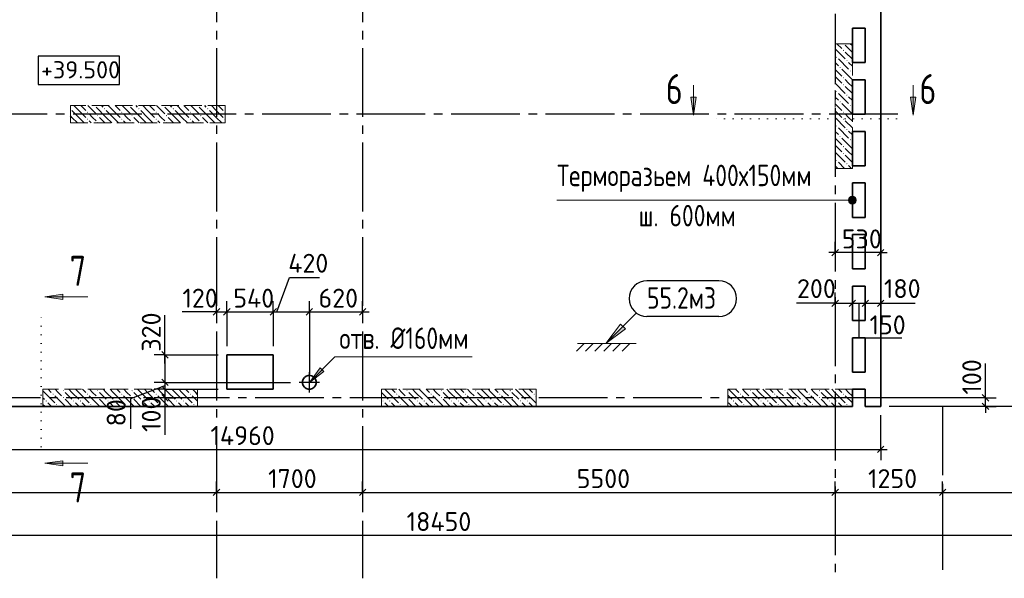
# Model space of a CAD drawing. Header units: millimetres. Extents: x 40580 to 1930067, y -240640 to 81020.
# Tile 291 of 656: x 904531 to 915991, y -224710 to -218210. Entities that reach past the tile are written whole.
import ezdxf

# ---------------------------------------------------------------- set-up
doc = ezdxf.new("R2010")
doc.units = ezdxf.units.MM
for name, pattern in [('______2', [270, 200, -70]), ('______5', [1100, 800, -100, 100, -100]), ('______9', [100, 0, -100]), ('CENTER', [2, 1.25, -0.25, 0.25, -0.25])]:
    doc.linetypes.add(name, pattern=pattern)
for name, color, linetype, lineweight in [('Standard', 7, 'Continuous', 25), ('Высотные отметки', 7, 'Continuous', 25), ('ЖБ Перекрытие верхний уровень', 7, 'Continuous', 35), ('ОСИ', 7, 'CENTER', 15), ('Примечания', 7, 'Continuous', 13), ('Узлы символ', 7, 'Continuous', 25)]:
    doc.layers.add(name, color=color, linetype=linetype, lineweight=lineweight)
doc.layers.add('ЖБ Пилон', color=7, linetype='______2', lineweight=13, true_color=0xa0a0a0)
doc.layers.add('Размерная выноска', color=7, linetype='Continuous')
doc.styles.add('GOST 2.304', font='isocpeur.ttf', dxfattribs={"width": 0.8})
doc.styles.add('ISOCPEUR', font='isocpeur.ttf')

msp = doc.modelspace()

# ---------------------------------------------------------------- hatches: boundary and pattern name
at = {"layer": 'ЖБ Пилон', "linetype": 'Continuous', "lineweight": -3, "transparency": 33554687}
for points in [[(914122.3, -218489.8), (914119, -218493.2), (914115.6, -218489.8)], [(914032.5, -218646.7), (914039, -218640.2), (914045.5, -218646.7), (914039, -218653.2)], [(914112.5, -218566.7), (914119, -218560.2), (914125.5, -218566.7), (914119, -218573.2)], [(914072.5, -218766.7), (914079, -218760.2), (914085.5, -218766.7), (914079, -218773.2)], [(914152.5, -218686.7), (914159, -218680.2), (914165.5, -218686.7), (914159, -218693.2)], [(914112.5, -218886.7), (914119, -218880.2), (914125.5, -218886.7), (914119, -218893.2)], [(914192.5, -218806.7), (914199, -218800.2), (914205.5, -218806.7), (914199, -218813.2)], [(914112.5, -218966.7), (914119, -218960.2), (914125.5, -218966.7), (914119, -218973.2)], [(914032.5, -219046.7), (914039, -219040.2), (914045.5, -219046.7), (914039, -219053.2)], [(914152.5, -219086.7), (914159, -219080.2), (914165.5, -219086.7), (914159, -219093.2)], [(905402.3, -219209.8), (905399, -219213.2), (905395.6, -219209.8)], [(905802.3, -219209.8), (905799, -219213.2), (905795.6, -219209.8)], [(906202.3, -219209.8), (906199, -219213.2), (906195.6, -219209.8)], [(906602.3, -219209.8), (906599, -219213.2), (906595.6, -219209.8)], [(914072.5, -219166.7), (914079, -219160.2), (914085.5, -219166.7), (914079, -219173.2)], [(914192.5, -219206.7), (914199, -219200.2), (914205.5, -219206.7), (914199, -219213.2)], [(905122, -219243.2), (905125.5, -219246.7), (905122, -219250.1)], [(905312.5, -219286.7), (905319, -219280.2), (905325.5, -219286.7), (905319, -219293.2)], [(905432.5, -219326.7), (905439, -219320.2), (905445.5, -219326.7), (905439, -219333.2)], [(905512.5, -219246.7), (905519, -219240.2), (905525.5, -219246.7), (905519, -219253.2)], [(905712.5, -219286.7), (905719, -219280.2), (905725.5, -219286.7), (905719, -219293.2)], [(905832.5, -219326.7), (905839, -219320.2), (905845.5, -219326.7), (905839, -219333.2)], [(905912.5, -219246.7), (905919, -219240.2), (905925.5, -219246.7), (905919, -219253.2)], [(906112.5, -219286.7), (906119, -219280.2), (906125.5, -219286.7), (906119, -219293.2)], [(906232.5, -219326.7), (906239, -219320.2), (906245.5, -219326.7), (906239, -219333.2)], [(906312.5, -219246.7), (906319, -219240.2), (906325.5, -219246.7), (906319, -219253.2)], [(906512.5, -219286.7), (906519, -219280.2), (906525.5, -219286.7), (906519, -219293.2)], [(906632.5, -219326.7), (906639, -219320.2), (906645.5, -219326.7), (906639, -219333.2)], [(906712.5, -219246.7), (906719, -219240.2), (906725.5, -219246.7), (906719, -219253.2)], [(906912.5, -219286.7), (906919, -219280.2), (906922, -219283.2), (906922, -219290.1), (906919, -219293.2)], [(914112.5, -219286.7), (914119, -219280.2), (914125.5, -219286.7), (914119, -219293.2)], [(905312.5, -219366.7), (905319, -219360.2), (905325.5, -219366.7), (905319, -219373.2)], [(905432.5, -219406.7), (905439, -219400.2), (905445.5, -219406.7), (905442.3, -219409.8), (905435.6, -219409.8)], [(905712.5, -219366.7), (905719, -219360.2), (905725.5, -219366.7), (905719, -219373.2)], [(905832.5, -219406.7), (905839, -219400.2), (905845.5, -219406.7), (905842.3, -219409.8), (905835.6, -219409.8)], [(906112.5, -219366.7), (906119, -219360.2), (906125.5, -219366.7), (906119, -219373.2)], [(906232.5, -219406.7), (906239, -219400.2), (906245.5, -219406.7), (906242.3, -219409.8), (906235.6, -219409.8)], [(906512.5, -219366.7), (906519, -219360.2), (906525.5, -219366.7), (906519, -219373.2)], [(906632.5, -219406.7), (906639, -219400.2), (906645.5, -219406.7), (906642.3, -219409.8), (906635.6, -219409.8)], [(906912.5, -219366.7), (906919, -219360.2), (906922, -219363.2), (906922, -219370.1), (906919, -219373.2)], [(914032.5, -219446.7), (914039, -219440.2), (914045.5, -219446.7), (914039, -219453.2)], [(914112.5, -219366.7), (914119, -219360.2), (914125.5, -219366.7), (914119, -219373.2)], [(914072.5, -219566.7), (914079, -219560.2), (914085.5, -219566.7), (914079, -219573.2)], [(914152.5, -219486.7), (914159, -219480.2), (914165.5, -219486.7), (914159, -219493.2)], [(914112.5, -219686.7), (914119, -219680.2), (914125.5, -219686.7), (914119, -219693.2)], [(914192.5, -219606.7), (914199, -219600.2), (914205.5, -219606.7), (914199, -219613.2)], [(914112.5, -219766.7), (914119, -219760.2), (914125.5, -219766.7), (914119, -219773.2)], [(914032.5, -219846.7), (914039, -219840.2), (914045.5, -219846.7), (914039, -219853.2)], [(914152.5, -219886.7), (914159, -219880.2), (914165.5, -219886.7), (914159, -219893.2)], [(905032.5, -222526.7), (905039, -222520.2), (905045.5, -222526.7), (905039, -222533.2)], [(905432.5, -222526.7), (905439, -222520.2), (905445.5, -222526.7), (905439, -222533.2)], [(905832.5, -222526.7), (905839, -222520.2), (905845.5, -222526.7), (905839, -222533.2)], [(906232.5, -222526.7), (906239, -222520.2), (906245.5, -222526.7), (906239, -222533.2)], [(909032.5, -222526.7), (909039, -222520.2), (909045.5, -222526.7), (909039, -222533.2)], [(909432.5, -222526.7), (909439, -222520.2), (909445.5, -222526.7), (909439, -222533.2)], [(909832.5, -222526.7), (909839, -222520.2), (909845.5, -222526.7), (909839, -222533.2)], [(910232.5, -222526.7), (910239, -222520.2), (910245.5, -222526.7), (910239, -222533.2)], [(913032.5, -222526.7), (913039, -222520.2), (913045.5, -222526.7), (913039, -222533.2)], [(913432.5, -222526.7), (913439, -222520.2), (913445.5, -222526.7), (913439, -222533.2)], [(913832.5, -222526.7), (913839, -222520.2), (913845.5, -222526.7), (913839, -222533.2)], [(904832.5, -222646.7), (904839, -222640.2), (904845.5, -222646.7), (904839, -222653.2)], [(904912.5, -222566.7), (904919, -222560.2), (904925.5, -222566.7), (904919, -222573.2)], [(905032.5, -222606.7), (905039, -222600.2), (905045.5, -222606.7), (905039, -222613.2)], [(905152.5, -222646.7), (905159, -222640.2), (905165.5, -222646.7), (905159, -222653.2)], [(905232.5, -222646.7), (905239, -222640.2), (905245.5, -222646.7), (905239, -222653.2)], [(905312.5, -222566.7), (905319, -222560.2), (905325.5, -222566.7), (905319, -222573.2)], [(905432.5, -222606.7), (905439, -222600.2), (905445.5, -222606.7), (905439, -222613.2)], [(905552.5, -222646.7), (905559, -222640.2), (905565.5, -222646.7), (905559, -222653.2)], [(905632.5, -222646.7), (905639, -222640.2), (905645.5, -222646.7), (905639, -222653.2)], [(905712.5, -222566.7), (905719, -222560.2), (905725.5, -222566.7), (905719, -222573.2)], [(905832.5, -222606.7), (905839, -222600.2), (905845.5, -222606.7), (905839, -222613.2)], [(905952.5, -222646.7), (905959, -222640.2), (905965.5, -222646.7), (905959, -222653.2)], [(906032.5, -222646.7), (906039, -222640.2), (906045.5, -222646.7), (906039, -222653.2)], [(906112.5, -222566.7), (906119, -222560.2), (906125.5, -222566.7), (906119, -222573.2)], [(906232.5, -222606.7), (906239, -222600.2), (906245.5, -222606.7), (906239, -222613.2)], [(906352.5, -222646.7), (906359, -222640.2), (906365.5, -222646.7), (906359, -222653.2)], [(906432.5, -222646.7), (906439, -222640.2), (906445.5, -222646.7), (906439, -222653.2)], [(906512.5, -222566.7), (906519, -222560.2), (906525.5, -222566.7), (906519, -222573.2)], [(908752.5, -222646.7), (908759, -222640.2), (908765.5, -222646.7), (908759, -222653.2)], [(908832.5, -222646.7), (908839, -222640.2), (908845.5, -222646.7), (908839, -222653.2)], [(908912.5, -222566.7), (908919, -222560.2), (908925.5, -222566.7), (908919, -222573.2)], [(909032.5, -222606.7), (909039, -222600.2), (909045.5, -222606.7), (909039, -222613.2)], [(909152.5, -222646.7), (909159, -222640.2), (909165.5, -222646.7), (909159, -222653.2)], [(909232.5, -222646.7), (909239, -222640.2), (909245.5, -222646.7), (909239, -222653.2)], [(909312.5, -222566.7), (909319, -222560.2), (909325.5, -222566.7), (909319, -222573.2)], [(909432.5, -222606.7), (909439, -222600.2), (909445.5, -222606.7), (909439, -222613.2)], [(909552.5, -222646.7), (909559, -222640.2), (909565.5, -222646.7), (909559, -222653.2)], [(909632.5, -222646.7), (909639, -222640.2), (909645.5, -222646.7), (909639, -222653.2)], [(909712.5, -222566.7), (909719, -222560.2), (909725.5, -222566.7), (909719, -222573.2)], [(909832.5, -222606.7), (909839, -222600.2), (909845.5, -222606.7), (909839, -222613.2)], [(909952.5, -222646.7), (909959, -222640.2), (909965.5, -222646.7), (909959, -222653.2)], [(910032.5, -222646.7), (910039, -222640.2), (910045.5, -222646.7), (910039, -222653.2)], [(910112.5, -222566.7), (910119, -222560.2), (910125.5, -222566.7), (910119, -222573.2)], [(910232.5, -222606.7), (910239, -222600.2), (910245.5, -222606.7), (910239, -222613.2)], [(910352.5, -222646.7), (910359, -222640.2), (910365.5, -222646.7), (910359, -222653.2)], [(910432.5, -222646.7), (910439, -222640.2), (910445.5, -222646.7), (910439, -222653.2)], [(910512.5, -222566.7), (910519, -222560.2), (910525.5, -222566.7), (910519, -222573.2)], [(912832.5, -222646.7), (912839, -222640.2), (912845.5, -222646.7), (912839, -222653.2)], [(912912.5, -222566.7), (912919, -222560.2), (912925.5, -222566.7), (912919, -222573.2)], [(913032.5, -222606.7), (913039, -222600.2), (913045.5, -222606.7), (913039, -222613.2)], [(913152.5, -222646.7), (913159, -222640.2), (913165.5, -222646.7), (913159, -222653.2)], [(913232.5, -222646.7), (913239, -222640.2), (913245.5, -222646.7), (913239, -222653.2)], [(913312.5, -222566.7), (913319, -222560.2), (913325.5, -222566.7), (913319, -222573.2)], [(913432.5, -222606.7), (913439, -222600.2), (913445.5, -222606.7), (913439, -222613.2)], [(913552.5, -222646.7), (913559, -222640.2), (913565.5, -222646.7), (913559, -222653.2)], [(913632.5, -222646.7), (913639, -222640.2), (913645.5, -222646.7), (913639, -222653.2)], [(913712.5, -222566.7), (913719, -222560.2), (913725.5, -222566.7), (913719, -222573.2)], [(913832.5, -222606.7), (913839, -222600.2), (913845.5, -222606.7), (913839, -222613.2)], [(913952.5, -222646.7), (913959, -222640.2), (913965.5, -222646.7), (913959, -222653.2)], [(914032.5, -222646.7), (914039, -222640.2), (914045.5, -222646.7), (914039, -222653.2)], [(914112.5, -222566.7), (914119, -222560.2), (914125.5, -222566.7), (914119, -222573.2)], [(904952.5, -222686.7), (904959, -222680.2), (904965.5, -222686.7), (904959, -222693.2)], [(905352.5, -222686.7), (905359, -222680.2), (905365.5, -222686.7), (905359, -222693.2)], [(905752.5, -222686.7), (905759, -222680.2), (905765.5, -222686.7), (905759, -222693.2)], [(906152.5, -222686.7), (906159, -222680.2), (906165.5, -222686.7), (906159, -222693.2)], [(906552.5, -222686.7), (906559, -222680.2), (906565.5, -222686.7), (906559, -222693.2)], [(908952.5, -222686.7), (908959, -222680.2), (908965.5, -222686.7), (908959, -222693.2)], [(909352.5, -222686.7), (909359, -222680.2), (909365.5, -222686.7), (909359, -222693.2)], [(909752.5, -222686.7), (909759, -222680.2), (909765.5, -222686.7), (909759, -222693.2)], [(910152.5, -222686.7), (910159, -222680.2), (910165.5, -222686.7), (910159, -222693.2)], [(912952.5, -222686.7), (912959, -222680.2), (912965.5, -222686.7), (912959, -222693.2)], [(913352.5, -222686.7), (913359, -222680.2), (913365.5, -222686.7), (913359, -222693.2)], [(913752.5, -222686.7), (913759, -222680.2), (913765.5, -222686.7), (913759, -222693.2)], [(914152.5, -222686.7), (914159, -222680.2), (914165.5, -222686.7), (914159, -222693.2)]]:
    msp.add_hatch(color=7, dxfattribs=at).paths.add_polyline_path(points, flags=16)
at = {"layer": 'Примечания', "linetype": 'Continuous', "lineweight": 13, "transparency": 33554687}
for points in [[(914183.3, -220332.3), (914183.3, -220287.3), (914177, -220309.8)], [(914183.3, -220287.3), (914199.5, -220348.5), (914199.5, -220271.1)], [(914183.3, -220287.3), (914183.3, -220332.3), (914199.5, -220348.5)], [(914199.5, -220271.1), (914222, -220354.8), (914222, -220264.8)], [(914199.5, -220271.1), (914199.5, -220348.5), (914222, -220354.8)], [(914222, -220264.8), (914222, -220354.8), (914244.5, -220348.5)], [(914222, -220264.8), (914244.5, -220348.5), (914244.5, -220271.1)], [(914244.5, -220271.1), (914244.5, -220348.5), (914260.7, -220332.3)], [(914244.5, -220271.1), (914260.7, -220332.3), (914260.7, -220287.3)], [(914260.7, -220287.3), (914260.7, -220332.3), (914267, -220309.8)], [(911551.6, -221779.3), (911353.6, -221977.3), (911579.9, -221807.6)]]:
    msp.add_hatch(color=7, dxfattribs=at).paths.add_polyline_path(points)
msp.add_hatch(color=7, dxfattribs=at).paths.add_polyline_path([(908072, -222302.5), (907902.3, -222429.8), (908029.5, -222260.1)], flags=16)
at = {"layer": 'Узлы символ', "linetype": 'Continuous', "lineweight": 13, "transparency": 33554687}
for points in [[(912403.9, -219109.9), (912373.9, -219319.9), (912343.9, -219109.9)], [(914960.7, -219109.9), (914930.7, -219319.9), (914900.7, -219109.9)], [(905032.8, -221465.1), (904822.8, -221435), (905032.8, -221405)], [(905032.8, -223401.9), (904822.8, -223371.9), (905032.8, -223341.9)]]:
    msp.add_hatch(color=7, dxfattribs=at).paths.add_polyline_path(points, flags=16)

# ---------------------------------------------------------------- linework, layer by layer
at = {"layer": 'Standard', "color": 251, "linetype": 'Continuous', "lineweight": -3, "true_color": 0x656565, "transparency": 33554687}
for p, q in [((914022, -220920.6), (914022, -220795.6)), ((914552, -220920.6), (914552, -220795.6)), ((914022, -221509.8), (914022, -221384.8)), ((914222, -221509.8), (914222, -221384.8)), ((914372, -221509.8), (914372, -221384.8)), ((914552, -221509.8), (914552, -221384.8)), ((906822, -221609.8), (906822, -221484.8)), ((906942, -221609.8), (906942, -221484.8)), ((907482, -221609.8), (907482, -221484.8)), ((907902.3, -221609.8), (907902.3, -221484.8)), ((908522, -221609.8), (908522, -221484.8)), ((914022, -221509.8), (914022, -221634.8)), ((914222, -221509.8), (914222, -221634.8)), ((914372, -221509.8), (914372, -221634.8)), ((914552, -221509.8), (914552, -221634.8)), ((906822, -221609.8), (906822, -221734.8)), ((906822, -221609.8), (906822, -221609.8)), ((906942, -221609.8), (906942, -221734.8)), ((906942, -221609.8), (906942, -222009.8)), ((907482, -221609.8), (907482, -221734.8)), ((907482, -221609.8), (907482, -222009.8)), ((907902.3, -221609.8), (907902.3, -221734.8)), ((907902.3, -221609.8), (907902.3, -222329.8)), ((908522, -221609.8), (908522, -221734.8)), ((908522, -221609.8), (908522, -221609.8)), ((906222, -222109.8), (906097, -222109.8)), ((906222, -222109.8), (906347, -222109.8)), ((906222, -222109.8), (906842, -222109.8)), ((906222, -222429.8), (906097, -222429.8)), ((906222, -222429.8), (906347, -222429.8)), ((906222, -222429.8), (907682.7, -222429.8)), ((906222, -222509.8), (906097, -222509.8)), ((906222, -222509.8), (906347, -222509.8)), ((906222, -222509.8), (906842, -222509.8)), ((906222, -222609.8), (906097, -222609.8)), ((906222, -222609.8), (906347, -222609.8)), ((906222, -222609.8), (906222, -222609.8)), ((915772, -222609.8), (914652, -222609.8)), ((915772, -222609.8), (915647, -222609.8)), ((915772, -222609.8), (915897, -222609.8)), ((915772, -222709.8), (914652, -222709.8)), ((916352, -222709.8), (914652, -222709.8)), ((915772, -222709.8), (915647, -222709.8)), ((915772, -222709.8), (915897, -222709.8)), ((914552, -223209.8), (914552, -222809.8)), ((914552, -223209.8), (914552, -223084.8)), ((914552, -223209.8), (914552, -223334.8)), ((906822, -223709.8), (906822, -223584.8)), ((908522, -223709.8), (908522, -223584.8)), ((914022, -223709.8), (914022, -223584.8)), ((915272, -223709.8), (915272, -223584.8)), ((906822, -223709.8), (906822, -223834.8)), ((906822, -223709.8), (906822, -223709.8)), ((908522, -223709.8), (908522, -223834.8)), ((908522, -223709.8), (908522, -223709.8)), ((914022, -223709.8), (914022, -223834.8)), ((914022, -223709.8), (914022, -223709.8)), ((915272, -223709.8), (915272, -223834.8)), ((915272, -223709.8), (915272, -223709.8))]:
    msp.add_line(p, q, dxfattribs=at)
at = {"layer": 'Standard', "color": 7, "linetype": 'Continuous', "lineweight": -3, "transparency": 33554687}
for p, q in [((914022, -220920.6), (913947, -220920.6)), ((914552, -220920.6), (914022, -220920.6)), ((914552, -220920.6), (914627, -220920.6)), ((914022, -221509.8), (913947, -221509.8)), ((914022, -221509.8), (914222, -221509.8)), ((914222, -221509.8), (914372, -221509.8)), ((914372, -221509.8), (914552, -221509.8)), ((914552, -221509.8), (914627, -221509.8)), ((906822, -221609.8), (906747, -221609.8)), ((906822, -221609.8), (906942, -221609.8)), ((906942, -221609.8), (907482, -221609.8)), ((907482, -221609.8), (907902.3, -221609.8)), ((907902.3, -221609.8), (908522, -221609.8)), ((908522, -221609.8), (908597, -221609.8)), ((906222, -222109.8), (906222, -222034.8)), ((906222, -222429.8), (906222, -222509.8)), ((906222, -222509.8), (906222, -222609.8)), ((915772, -222609.8), (915772, -222534.8)), ((906222, -222609.8), (906222, -222684.8)), ((915772, -222709.8), (915772, -222609.8)), ((915772, -222709.8), (915772, -222784.8)), ((899592, -223209.8), (914552, -223209.8)), ((914552, -223209.8), (914627, -223209.8)), ((901322, -223709.8), (906822, -223709.8)), ((906822, -223709.8), (908522, -223709.8)), ((908522, -223709.8), (914022, -223709.8)), ((914022, -223709.8), (915272, -223709.8)), ((915272, -223709.8), (918572, -223709.8)), ((900122, -224209.8), (918572, -224209.8))]:
    msp.add_line(p, q, dxfattribs=at)
at = {"layer": 'Standard', "color": 7, "linetype": 'Continuous', "lineweight": 25, "transparency": 33554687}
for p, q in [((914059.5, -220883.1), (913984.5, -220958.1)), ((914589.5, -220883.1), (914514.5, -220958.1)), ((913984.5, -221547.3), (914059.5, -221472.3)), ((914184.5, -221547.3), (914259.5, -221472.3)), ((914334.5, -221547.3), (914409.5, -221472.3)), ((914514.5, -221547.3), (914589.5, -221472.3)), ((906784.5, -221647.3), (906859.5, -221572.3)), ((906904.5, -221647.3), (906979.5, -221572.3)), ((907444.5, -221647.3), (907519.5, -221572.3)), ((907864.8, -221647.3), (907939.8, -221572.3)), ((908484.5, -221647.3), (908559.5, -221572.3)), ((906184.5, -222072.3), (906259.5, -222147.3)), ((906184.5, -222392.3), (906259.5, -222467.3)), ((906184.5, -222472.3), (906259.5, -222547.3)), ((906184.5, -222572.3), (906259.5, -222647.3)), ((915809.5, -222647.3), (915734.5, -222572.3)), ((915809.5, -222747.3), (915734.5, -222672.3)), ((914514.5, -223247.3), (914589.5, -223172.3)), ((906784.5, -223747.3), (906859.5, -223672.3)), ((908484.5, -223747.3), (908559.5, -223672.3)), ((913984.5, -223747.3), (914059.5, -223672.3)), ((915234.5, -223747.3), (915309.5, -223672.3))]:
    msp.add_line(p, q, dxfattribs=at)
at = {"layer": 'Standard', "color": 8, "linetype": '______5', "lineweight": -3, "transparency": 33554687}
for p, q in [((907902.3, -222549.3), (907902.3, -222310.3)), ((908021.8, -222429.8), (907782.7, -222429.8))]:
    msp.add_line(p, q, dxfattribs=at)
at = {"layer": 'Standard', "color": 7, "linetype": 'Continuous', "lineweight": -3, "transparency": 33554687}
msp.add_lwpolyline([(906222, -222109.8), (906222, -222123.9), (906222, -222123.9), (906222, -222429.8)], dxfattribs=at)
at = {"layer": 'Высотные отметки', "color": 7, "linetype": 'Continuous', "lineweight": -3, "transparency": 33554687}
msp.add_lwpolyline([(904744.7, -218965.8), (905693.7, -218965.8), (905693.7, -218632.5), (904744.7, -218632.5), (904744.7, -218965.8)], dxfattribs=at)
at = {"layer": 'ЖБ Перекрытие верхний уровень', "transparency": 33554687}
for p, q in [((914552, -222709.8), (914552, -216429.8)), ((914222, -218309.8), (914372, -218309.8)), ((914222, -218709.8), (914222, -218309.8)), ((914372, -218309.8), (914372, -218709.8)), ((914372, -218709.8), (914222, -218709.8)), ((914222, -219309.8), (914222, -218909.8)), ((914222, -218909.8), (914372, -218909.8)), ((914372, -218909.8), (914372, -219309.8)), ((914372, -219309.8), (914222, -219309.8)), ((914222, -219909.8), (914222, -219509.8)), ((914222, -219509.8), (914372, -219509.8)), ((914372, -219509.8), (914372, -219909.8)), ((914372, -219909.8), (914222, -219909.8)), ((914222, -220109.8), (914372, -220109.8)), ((914222, -220509.8), (914222, -220109.8)), ((914372, -220109.8), (914372, -220509.8)), ((914372, -220509.8), (914222, -220509.8)), ((914222, -221109.8), (914222, -220709.8)), ((914222, -220709.8), (914372, -220709.8)), ((914372, -220709.8), (914372, -221109.8)), ((914372, -221109.8), (914222, -221109.8)), ((914222, -221309.8), (914372, -221309.8)), ((914222, -221709.8), (914222, -221309.8)), ((914372, -221309.8), (914372, -221709.8)), ((914372, -221709.8), (914222, -221709.8)), ((914222, -222309.8), (914222, -221909.8)), ((914222, -221909.8), (914372, -221909.8)), ((914372, -221909.8), (914372, -222309.8)), ((907482, -222109.8), (906942, -222109.8)), ((906942, -222109.8), (906942, -222509.8)), ((907482, -222509.8), (907482, -222109.8)), ((914372, -222309.8), (914222, -222309.8)), ((907830.4, -222393.2), (907822.6, -222417.2)), ((907822.6, -222417.2), (907822.6, -222442.4)), ((907845.2, -222372.8), (907830.4, -222393.2)), ((907865.6, -222357.9), (907845.2, -222372.8)), ((907889.6, -222350.1), (907865.6, -222357.9)), ((907914.9, -222350.1), (907889.6, -222350.1)), ((907938.9, -222357.9), (907914.9, -222350.1)), ((907959.3, -222372.8), (907938.9, -222357.9)), ((907974.1, -222393.2), (907959.3, -222372.8)), ((907981.9, -222417.2), (907974.1, -222393.2)), ((907981.9, -222442.4), (907981.9, -222417.2)), ((906942, -222509.8), (907482, -222509.8)), ((907822.6, -222442.4), (907830.4, -222466.4)), ((907830.4, -222466.4), (907845.2, -222486.9)), ((907845.2, -222486.9), (907865.6, -222501.7)), ((907865.6, -222501.7), (907889.6, -222509.5)), ((907889.6, -222509.5), (907914.9, -222509.5)), ((907914.9, -222509.5), (907938.9, -222501.7)), ((907938.9, -222501.7), (907959.3, -222486.9)), ((907959.3, -222486.9), (907974.1, -222466.4)), ((907974.1, -222466.4), (907981.9, -222442.4)), ((914222, -222709.8), (914222, -222509.8)), ((914222, -222509.8), (914372, -222509.8)), ((914372, -222509.8), (914372, -222709.8)), ((899592, -222709.8), (914222, -222709.8)), ((914372, -222709.8), (914552, -222709.8))]:
    msp.add_line(p, q, dxfattribs=at)
at = {"layer": 'ЖБ Пилон', "color": 253, "linetype": '______2', "lineweight": 13, "true_color": 0xa0a0a0, "transparency": 33554687}
for p, q in [((914222, -218489.8), (914022, -218489.8)), ((914022, -218489.8), (914022, -219939.8)), ((914222, -219939.8), (914222, -218489.8)), ((906922, -219209.8), (905122, -219209.8)), ((905122, -219209.8), (905122, -219409.8)), ((906922, -219409.8), (906922, -219209.8)), ((905122, -219409.8), (906922, -219409.8)), ((914022, -219939.8), (914222, -219939.8)), ((906602, -222509.8), (904802, -222509.8)), ((904802, -222509.8), (904802, -222709.8)), ((906602, -222709.8), (906602, -222509.8)), ((910542, -222509.8), (908742, -222509.8)), ((908742, -222509.8), (908742, -222709.8)), ((910542, -222709.8), (910542, -222509.8)), ((914222, -222509.8), (912772, -222509.8)), ((912772, -222509.8), (912772, -222709.8)), ((914222, -222709.8), (914222, -222509.8)), ((904802, -222709.8), (906602, -222709.8)), ((908742, -222709.8), (910542, -222709.8)), ((912772, -222709.8), (914222, -222709.8))]:
    msp.add_line(p, q, dxfattribs=at)
at = {"layer": 'ЖБ Пилон', "color": 9, "linetype": 'Continuous', "lineweight": -3, "true_color": 0xc7c7c7, "transparency": 33554687}
for p, q in [((914042.1, -218489.8), (914099, -218546.7)), ((914179, -218546.7), (914139, -218506.7)), ((914202.1, -218489.8), (914219, -218506.7)), ((914022, -218549.7), (914139, -218666.7)), ((914139, -218586.7), (914222, -218669.7)), ((914219, -218586.7), (914179, -218546.7)), ((914059, -218746.7), (914022, -218709.7)), ((914059, -218666.7), (914179, -218786.7)), ((914179, -218706.7), (914222, -218749.7)), ((914022, -218789.7), (914099, -218866.7)), ((914022, -218869.7), (914099, -218946.7)), ((914099, -218786.7), (914219, -218906.7)), ((914222, -218829.7), (914219, -218826.7)), ((914022, -218949.7), (914139, -219066.7)), ((914179, -218946.7), (914139, -218906.7)), ((914139, -218986.7), (914222, -219069.7)), ((914219, -218986.7), (914179, -218946.7)), ((914059, -219146.7), (914022, -219109.7)), ((914059, -219066.7), (914179, -219186.7)), ((914179, -219106.7), (914222, -219149.7)), ((905219, -219266.7), (905162.1, -219209.8)), ((905242.1, -219209.8), (905299, -219266.7)), ((905322.1, -219209.8), (905419, -219306.7)), ((905539, -219346.7), (905419, -219226.7)), ((905482.1, -219209.8), (905499, -219226.7)), ((905619, -219266.7), (905562.1, -219209.8)), ((905642.1, -219209.8), (905699, -219266.7)), ((905722.1, -219209.8), (905819, -219306.7)), ((905939, -219346.7), (905819, -219226.7)), ((905882.1, -219209.8), (905899, -219226.7)), ((906019, -219266.7), (905962.1, -219209.8)), ((906042.1, -219209.8), (906099, -219266.7)), ((906122.1, -219209.8), (906219, -219306.7)), ((906339, -219346.7), (906219, -219226.7)), ((906282.1, -219209.8), (906299, -219226.7)), ((906419, -219266.7), (906362.1, -219209.8)), ((906442.1, -219209.8), (906499, -219266.7)), ((906522.1, -219209.8), (906619, -219306.7)), ((906739, -219346.7), (906619, -219226.7)), ((906682.1, -219209.8), (906699, -219226.7)), ((906819, -219266.7), (906762.1, -219209.8)), ((906842.1, -219209.8), (906899, -219266.7)), ((914022, -219189.7), (914099, -219266.7)), ((914099, -219186.7), (914219, -219306.7)), ((914222, -219229.7), (914219, -219226.7)), ((905139, -219346.7), (905122, -219329.7)), ((905139, -219266.7), (905219, -219346.7)), ((905219, -219266.7), (905299, -219346.7)), ((905379, -219346.7), (905339, -219306.7)), ((905539, -219266.7), (905619, -219346.7)), ((905619, -219266.7), (905699, -219346.7)), ((905779, -219346.7), (905739, -219306.7)), ((905939, -219266.7), (906019, -219346.7)), ((906019, -219266.7), (906099, -219346.7)), ((906179, -219346.7), (906139, -219306.7)), ((906339, -219266.7), (906419, -219346.7)), ((906419, -219266.7), (906499, -219346.7)), ((906579, -219346.7), (906539, -219306.7)), ((906739, -219266.7), (906819, -219346.7)), ((906819, -219266.7), (906899, -219346.7)), ((914022, -219269.7), (914099, -219346.7)), ((914179, -219346.7), (914139, -219306.7)), ((905122, -219409.7), (905122.1, -219409.8)), ((905139, -219346.7), (905202.1, -219409.8)), ((905219, -219346.7), (905282.1, -219409.8)), ((905339, -219386.7), (905362.1, -219409.8)), ((905419, -219386.7), (905379, -219346.7)), ((905459, -219346.7), (905522.1, -219409.8)), ((905539, -219346.7), (905602.1, -219409.8)), ((905619, -219346.7), (905682.1, -219409.8)), ((905739, -219386.7), (905762.1, -219409.8)), ((905819, -219386.7), (905779, -219346.7)), ((905859, -219346.7), (905922.1, -219409.8)), ((905939, -219346.7), (906002.1, -219409.8)), ((906019, -219346.7), (906082.1, -219409.8)), ((906139, -219386.7), (906162.1, -219409.8)), ((906219, -219386.7), (906179, -219346.7)), ((906259, -219346.7), (906322.1, -219409.8)), ((906339, -219346.7), (906402.1, -219409.8)), ((906419, -219346.7), (906482.1, -219409.8)), ((906539, -219386.7), (906562.1, -219409.8)), ((906619, -219386.7), (906579, -219346.7)), ((906659, -219346.7), (906722.1, -219409.8)), ((906739, -219346.7), (906802.1, -219409.8)), ((906819, -219346.7), (906882.1, -219409.8)), ((914022, -219349.7), (914139, -219466.7)), ((914139, -219386.7), (914222, -219469.7)), ((914219, -219386.7), (914179, -219346.7)), ((914059, -219546.7), (914022, -219509.7)), ((914059, -219466.7), (914179, -219586.7)), ((914179, -219506.7), (914222, -219549.7)), ((914022, -219589.7), (914099, -219666.7)), ((914022, -219669.7), (914099, -219746.7)), ((914099, -219586.7), (914219, -219706.7)), ((914222, -219629.7), (914219, -219626.7)), ((914022, -219749.7), (914139, -219866.7)), ((914179, -219746.7), (914139, -219706.7)), ((914139, -219786.7), (914222, -219869.7)), ((914219, -219786.7), (914179, -219746.7)), ((914052.1, -219939.8), (914022, -219909.7)), ((914059, -219866.7), (914132.1, -219939.8)), ((914179, -219906.7), (914212.1, -219939.8)), ((904802, -222529.7), (904819, -222546.7)), ((904819, -222546.7), (904939, -222666.7)), ((904862.1, -222509.8), (904899, -222546.7)), ((904979, -222546.7), (904942.1, -222509.8)), ((905019, -222586.7), (904979, -222546.7)), ((905059, -222546.7), (905139, -222626.7)), ((905139, -222546.7), (905102.1, -222509.8)), ((905139, -222546.7), (905219, -222626.7)), ((905182.1, -222509.8), (905219, -222546.7)), ((905219, -222546.7), (905339, -222666.7)), ((905262.1, -222509.8), (905299, -222546.7)), ((905379, -222546.7), (905342.1, -222509.8)), ((905419, -222586.7), (905379, -222546.7)), ((905459, -222546.7), (905539, -222626.7)), ((905539, -222546.7), (905502.1, -222509.8)), ((905539, -222546.7), (905619, -222626.7)), ((905582.1, -222509.8), (905619, -222546.7)), ((905619, -222546.7), (905739, -222666.7)), ((905662.1, -222509.8), (905699, -222546.7)), ((905779, -222546.7), (905742.1, -222509.8)), ((905819, -222586.7), (905779, -222546.7)), ((905859, -222546.7), (905939, -222626.7)), ((905939, -222546.7), (905902.1, -222509.8)), ((905939, -222546.7), (906019, -222626.7)), ((905982.1, -222509.8), (906019, -222546.7)), ((906019, -222546.7), (906139, -222666.7)), ((906062.1, -222509.8), (906099, -222546.7)), ((906179, -222546.7), (906142.1, -222509.8)), ((906219, -222586.7), (906179, -222546.7)), ((906259, -222546.7), (906339, -222626.7)), ((906339, -222546.7), (906302.1, -222509.8)), ((906339, -222546.7), (906419, -222626.7)), ((906382.1, -222509.8), (906419, -222546.7)), ((906419, -222546.7), (906539, -222666.7)), ((906462.1, -222509.8), (906499, -222546.7)), ((906579, -222546.7), (906542.1, -222509.8)), ((906602, -222569.7), (906579, -222546.7)), ((908742, -222549.7), (908819, -222626.7)), ((908782.1, -222509.8), (908819, -222546.7)), ((908819, -222546.7), (908939, -222666.7)), ((908862.1, -222509.8), (908899, -222546.7)), ((908979, -222546.7), (908942.1, -222509.8)), ((909019, -222586.7), (908979, -222546.7)), ((909059, -222546.7), (909139, -222626.7)), ((909139, -222546.7), (909102.1, -222509.8)), ((909139, -222546.7), (909219, -222626.7)), ((909182.1, -222509.8), (909219, -222546.7)), ((909219, -222546.7), (909339, -222666.7)), ((909262.1, -222509.8), (909299, -222546.7)), ((909379, -222546.7), (909342.1, -222509.8)), ((909419, -222586.7), (909379, -222546.7)), ((909459, -222546.7), (909539, -222626.7)), ((909539, -222546.7), (909502.1, -222509.8)), ((909539, -222546.7), (909619, -222626.7)), ((909582.1, -222509.8), (909619, -222546.7)), ((909619, -222546.7), (909739, -222666.7)), ((909662.1, -222509.8), (909699, -222546.7)), ((909779, -222546.7), (909742.1, -222509.8)), ((909819, -222586.7), (909779, -222546.7)), ((909859, -222546.7), (909939, -222626.7)), ((909939, -222546.7), (909902.1, -222509.8)), ((909939, -222546.7), (910019, -222626.7)), ((909982.1, -222509.8), (910019, -222546.7)), ((910019, -222546.7), (910139, -222666.7)), ((910062.1, -222509.8), (910099, -222546.7)), ((910179, -222546.7), (910142.1, -222509.8)), ((910219, -222586.7), (910179, -222546.7)), ((910259, -222546.7), (910339, -222626.7)), ((910339, -222546.7), (910302.1, -222509.8)), ((910339, -222546.7), (910419, -222626.7)), ((910382.1, -222509.8), (910419, -222546.7)), ((910419, -222546.7), (910539, -222666.7)), ((910462.1, -222509.8), (910499, -222546.7)), ((912782.1, -222509.8), (912819, -222546.7)), ((912819, -222546.7), (912939, -222666.7)), ((912862.1, -222509.8), (912899, -222546.7)), ((912979, -222546.7), (912942.1, -222509.8)), ((913019, -222586.7), (912979, -222546.7)), ((913059, -222546.7), (913139, -222626.7)), ((913139, -222546.7), (913102.1, -222509.8)), ((913139, -222546.7), (913219, -222626.7)), ((913182.1, -222509.8), (913219, -222546.7)), ((913219, -222546.7), (913339, -222666.7)), ((913262.1, -222509.8), (913299, -222546.7)), ((913379, -222546.7), (913342.1, -222509.8)), ((913419, -222586.7), (913379, -222546.7)), ((913459, -222546.7), (913539, -222626.7)), ((913539, -222546.7), (913502.1, -222509.8)), ((913539, -222546.7), (913619, -222626.7)), ((913582.1, -222509.8), (913619, -222546.7)), ((913619, -222546.7), (913739, -222666.7)), ((913662.1, -222509.8), (913699, -222546.7)), ((913779, -222546.7), (913742.1, -222509.8)), ((913819, -222586.7), (913779, -222546.7)), ((913859, -222546.7), (913939, -222626.7)), ((913939, -222546.7), (913902.1, -222509.8)), ((913939, -222546.7), (914019, -222626.7)), ((913982.1, -222509.8), (914019, -222546.7)), ((914019, -222546.7), (914139, -222666.7)), ((914062.1, -222509.8), (914099, -222546.7)), ((914179, -222546.7), (914142.1, -222509.8)), ((914219, -222586.7), (914179, -222546.7)), ((904802, -222609.7), (904819, -222626.7)), ((904939, -222586.7), (905059, -222706.7)), ((905059, -222626.7), (905142.1, -222709.8)), ((905339, -222586.7), (905459, -222706.7)), ((905459, -222626.7), (905542.1, -222709.8)), ((905739, -222586.7), (905859, -222706.7)), ((905859, -222626.7), (905942.1, -222709.8)), ((906139, -222586.7), (906259, -222706.7)), ((906259, -222626.7), (906342.1, -222709.8)), ((906539, -222586.7), (906602, -222649.7)), ((908939, -222586.7), (909059, -222706.7)), ((909059, -222626.7), (909142.1, -222709.8)), ((909339, -222586.7), (909459, -222706.7)), ((909459, -222626.7), (909542.1, -222709.8)), ((909739, -222586.7), (909859, -222706.7)), ((909859, -222626.7), (909942.1, -222709.8)), ((910139, -222586.7), (910259, -222706.7)), ((910259, -222626.7), (910342.1, -222709.8)), ((910539, -222586.7), (910542, -222589.7)), ((912772, -222579.7), (912819, -222626.7)), ((912939, -222586.7), (913059, -222706.7)), ((913059, -222626.7), (913142.1, -222709.8)), ((913339, -222586.7), (913459, -222706.7)), ((913459, -222626.7), (913542.1, -222709.8)), ((913739, -222586.7), (913859, -222706.7)), ((913859, -222626.7), (913942.1, -222709.8)), ((914139, -222586.7), (914222, -222669.7)), ((904819, -222706.7), (904802, -222689.7)), ((904822.1, -222709.8), (904819, -222706.7)), ((904859, -222666.7), (904902.1, -222709.8)), ((904979, -222706.7), (904982.1, -222709.8)), ((905219, -222706.7), (905179, -222666.7)), ((905222.1, -222709.8), (905219, -222706.7)), ((905259, -222666.7), (905302.1, -222709.8)), ((905379, -222706.7), (905382.1, -222709.8)), ((905619, -222706.7), (905579, -222666.7)), ((905622.1, -222709.8), (905619, -222706.7)), ((905659, -222666.7), (905702.1, -222709.8)), ((905779, -222706.7), (905782.1, -222709.8)), ((906019, -222706.7), (905979, -222666.7)), ((906022.1, -222709.8), (906019, -222706.7)), ((906059, -222666.7), (906102.1, -222709.8)), ((906179, -222706.7), (906182.1, -222709.8)), ((906419, -222706.7), (906379, -222666.7)), ((906422.1, -222709.8), (906419, -222706.7)), ((906459, -222666.7), (906502.1, -222709.8)), ((906579, -222706.7), (906582.1, -222709.8)), ((908742, -222709.7), (908742.1, -222709.8)), ((908819, -222706.7), (908779, -222666.7)), ((908822.1, -222709.8), (908819, -222706.7)), ((908859, -222666.7), (908902.1, -222709.8)), ((908979, -222706.7), (908982.1, -222709.8)), ((909219, -222706.7), (909179, -222666.7)), ((909222.1, -222709.8), (909219, -222706.7)), ((909259, -222666.7), (909302.1, -222709.8)), ((909379, -222706.7), (909382.1, -222709.8)), ((909619, -222706.7), (909579, -222666.7)), ((909622.1, -222709.8), (909619, -222706.7)), ((909659, -222666.7), (909702.1, -222709.8)), ((909779, -222706.7), (909782.1, -222709.8)), ((910019, -222706.7), (909979, -222666.7)), ((910022.1, -222709.8), (910019, -222706.7)), ((910059, -222666.7), (910102.1, -222709.8)), ((910179, -222706.7), (910182.1, -222709.8)), ((910419, -222706.7), (910379, -222666.7)), ((910422.1, -222709.8), (910419, -222706.7)), ((910459, -222666.7), (910502.1, -222709.8)), ((912819, -222706.7), (912779, -222666.7)), ((912822.1, -222709.8), (912819, -222706.7)), ((912859, -222666.7), (912902.1, -222709.8)), ((912979, -222706.7), (912982.1, -222709.8)), ((913219, -222706.7), (913179, -222666.7)), ((913222.1, -222709.8), (913219, -222706.7)), ((913259, -222666.7), (913302.1, -222709.8)), ((913379, -222706.7), (913382.1, -222709.8)), ((913619, -222706.7), (913579, -222666.7)), ((913622.1, -222709.8), (913619, -222706.7)), ((913659, -222666.7), (913702.1, -222709.8)), ((913779, -222706.7), (913782.1, -222709.8)), ((914019, -222706.7), (913979, -222666.7)), ((914022.1, -222709.8), (914019, -222706.7)), ((914059, -222666.7), (914102.1, -222709.8)), ((914179, -222706.7), (914182.1, -222709.8))]:
    msp.add_line(p, q, dxfattribs=at)
at = {"layer": 'ОСИ', "color": 8, "linetype": '______5', "lineweight": -3, "transparency": 33554687}
for p, q in [((914022, -200539.8), (914022, -224709.8)), ((906822, -200939.8), (906822, -224709.8)), ((908522, -200939.8), (908522, -224709.8)), ((914752, -219309.8), (896798, -219309.8)), ((915772, -222609.8), (896798, -222609.8)), ((915272, -222709.8), (915272, -224709.8))]:
    msp.add_line(p, q, dxfattribs=at)
at = {"layer": 'Примечания', "color": 7, "linetype": 'Continuous', "lineweight": 13, "transparency": 33554687}
for p, q in [((910784.3, -220309.8), (914222, -220309.8)), ((914177, -220309.8), (914177, -220309.8)), ((914222, -220264.8), (914222, -220264.8)), ((914222, -220354.8), (914222, -220354.8)), ((914267, -220309.8), (914267, -220309.8)), ((911707.3, -221623.6), (911353.6, -221977.3)), ((911523.3, -221751), (911353.6, -221977.3)), ((911353.6, -221977.3), (911579.9, -221807.6)), ((911579.9, -221807.6), (911523.3, -221751)), ((911551.6, -221779.3), (911565.7, -221765.2)), ((911100.1, -221977.3), (911011.2, -222066.2)), ((911022.4, -221977.3), (911705.9, -221977.3)), ((911206.3, -221977.3), (911117.4, -222066.2)), ((911312.4, -221977.3), (911223.5, -222066.2)), ((911418.6, -221977.3), (911329.7, -222066.2)), ((911353.6, -221977.3), (911353.6, -221977.3)), ((911353.6, -221977.3), (911353.6, -221977.3)), ((911353.6, -221977.3), (911353.6, -221977.3)), ((911524.7, -221977.3), (911435.8, -222066.2)), ((911630.9, -221977.3), (911542, -222066.2)), ((907902.3, -222429.8), (908029.5, -222260.1)), ((908072, -222302.5), (907902.3, -222429.8)), ((908029.5, -222260.1), (908072, -222302.5)), ((908050.7, -222281.3), (908061.4, -222270.7)), ((907902.3, -222429.8), (907902.3, -222429.8)), ((907902.3, -222429.8), (907902.3, -222429.8)), ((907902.3, -222429.8), (907902.3, -222429.8))]:
    msp.add_line(p, q, dxfattribs=at)
at = {"layer": 'Примечания', "color": 7, "linetype": 'Continuous', "lineweight": 25, "transparency": 33554687}
for p, q in [((912666.9, -221247.2), (911831.9, -221247.2)), ((912666.9, -221663.9), (911831.9, -221663.9))]:
    msp.add_line(p, q, dxfattribs=at)
at = {"layer": 'Примечания', "color": 7, "linetype": 'Continuous', "lineweight": 13, "transparency": 33554687}
msp.add_lwpolyline([(907902.3, -222429.8), (908199.4, -222132.7), (909798.2, -222132.7)], dxfattribs=at)
msp.add_circle((914222, -220309.8), 45, dxfattribs=at)
at = {"layer": 'Примечания', "color": 7, "linetype": 'Continuous', "lineweight": 25, "transparency": 33554687}
for centre, start, end in [((911831.9, -221455.5), 90, 270), ((912666.9, -221455.5), 270, 90)]:
    msp.add_arc(centre, 208.3, start, end, dxfattribs=at)
at = {"layer": 'Размерная выноска', "color": 7, "linetype": 'Continuous', "lineweight": 25, "transparency": 33554687}
for p, q in [((914022, -221509.8), (913572, -221509.8)), ((914552, -221509.8), (914952, -221509.8)), ((906822, -221609.8), (906422, -221609.8)), ((906222, -222109.8), (906222, -221649.8)), ((906222, -222209.8), (906222, -221749.8)), ((915772, -222609.8), (915772, -222209.8)), ((906222, -222609.8), (906222, -223039.8))]:
    msp.add_line(p, q, dxfattribs=at)
for points in [[(907522.1, -221609.8), (907672.1, -221209.8), (908022.1, -221209.8)], [(914297, -221509.8), (914297, -221909.8), (914797, -221909.8)], [(906222, -222469.8), (905822, -222619.8), (905822, -222969.8)]]:
    msp.add_lwpolyline(points, dxfattribs=at)
at = {"layer": 'Узлы символ', "color": 7, "linetype": 'Continuous', "lineweight": 13, "transparency": 33554687}
for p, q in [((912373.9, -219319.9), (912373.9, -218972.4)), ((914930.7, -219319.9), (914930.7, -218972.4)), ((912373.9, -219319.9), (912343.9, -219109.9)), ((912343.9, -219109.9), (912403.9, -219109.9)), ((912373.9, -219109.9), (912373.9, -219094.9)), ((912403.9, -219109.9), (912373.9, -219319.9)), ((914930.7, -219319.9), (914900.7, -219109.9)), ((914900.7, -219109.9), (914960.7, -219109.9)), ((914930.7, -219109.9), (914930.7, -219094.9)), ((914960.7, -219109.9), (914930.7, -219319.9)), ((912373.9, -219319.9), (912373.9, -219319.9)), ((912373.9, -219319.9), (912373.9, -219319.9)), ((912373.9, -219319.9), (912373.9, -219319.9)), ((914930.7, -219319.9), (914930.7, -219319.9)), ((914930.7, -219319.9), (914930.7, -219319.9)), ((914930.7, -219319.9), (914930.7, -219319.9)), ((904822.8, -221435), (905032.8, -221405)), ((905032.8, -221405), (905032.8, -221465.1)), ((904822.8, -221435), (905322.8, -221435)), ((904822.8, -221435), (904822.8, -221435)), ((904822.8, -221435), (904822.8, -221435)), ((904822.8, -221435), (904822.8, -221435)), ((905032.8, -221465.1), (904822.8, -221435)), ((905032.8, -221435), (905047.8, -221435)), ((904822.8, -223371.9), (905032.8, -223341.9)), ((905032.8, -223341.9), (905032.8, -223401.9)), ((904822.8, -223371.9), (905322.8, -223371.9)), ((904822.8, -223371.9), (904822.8, -223371.9)), ((904822.8, -223371.9), (904822.8, -223371.9)), ((904822.8, -223371.9), (904822.8, -223371.9)), ((905032.8, -223401.9), (904822.8, -223371.9)), ((905032.8, -223371.9), (905047.8, -223371.9))]:
    msp.add_line(p, q, dxfattribs=at)
at = {"layer": 'Узлы символ', "color": 7, "linetype": '______9', "lineweight": 13, "transparency": 33554687}
for p, q in [((914737.4, -219361.7), (912596.9, -219361.7)), ((904781, -223178.6), (904781, -221658.1))]:
    msp.add_line(p, q, dxfattribs=at)

# ---------------------------------------------------------------- texts
at = {"layer": 'Standard', "color": 7, "linetype": 'Continuous', "lineweight": 25, "transparency": 33554687, "char_height": 220, "attachment_point": 7, "style": 'ISOCPEUR'}
for s, insert, width in [('530', (914099.4, -220870.6), 500.814), ('420', (907656.2, -221153.8), 531.96), ('200', (913577.9, -221448.7), 531.967), ('180', (914589.5, -221448.7), 485.073), ('120', (906424.8, -221559.8), 485.073), ('540', (907016.5, -221559.8), 516.396), ('620', (908008.8, -221559.8), 531.967), ('150', (914422, -221870.7), 469.509), ('14960', (906751.5, -223159.8), 766.396), ('1700', (907421.8, -223659.8), 625.741), ('5500', (911014, -223659.8), 641.476), ('1250', (914404.6, -223659.8), 610.165), ('18450', (909034.3, -224159.8), 750.82)]:
    msp.add_mtext(s, dxfattribs=dict(at, insert=insert, width=width))
at = {"layer": 'Standard', "color": 7, "linetype": 'Continuous', "lineweight": 25, "transparency": 33554687, "char_height": 220, "attachment_point": 7, "rotation": 90, "style": 'ISOCPEUR'}
for s, insert, width in [('320', (906172, -222072.3), 516.384), ('100', (915722, -222572.3), 485.073), ('100', (906172, -223007), 485.085), ('80', (905763.6, -222942), 391.299)]:
    msp.add_mtext(s, dxfattribs=dict(at, insert=insert, width=width))
at = {"layer": 'Высотные отметки', "color": 7, "linetype": 'Continuous', "lineweight": -3, "transparency": 33554687, "insert": (904778.7, -218892.5), "char_height": 200, "width": 870.467, "attachment_point": 7, "style": 'GOST 2.304'}
msp.add_mtext('\\W1.02;+39.500', dxfattribs=at)
at = {"layer": 'Примечания', "color": 7, "linetype": 'Continuous', "lineweight": 25, "transparency": 33554687, "char_height": 250, "attachment_point": 7, "style": 'GOST 2.304'}
for s, insert, width in [('Терморазьем\\~400х150мм', (910784.3, -220214.8), 3189.081), ('ш.\\~600мм', (911734.3, -220614.8), 1279.425), ('55.2м3', (911831.9, -221572.2), 959.766), ('отв.\\~Ø160мм', (908252.4, -222041), 1673.431)]:
    msp.add_mtext(s, dxfattribs=dict(at, insert=insert, width=width))
at = {"layer": 'Узлы символ', "color": 7, "linetype": 'Continuous', "lineweight": -3, "transparency": 33554687, "char_height": 350, "attachment_point": 7, "style": 'ISOCPEUR'}
for s, insert, width in [('\\W0.78;6', (912050.2, -219191.6), 381.322), ('\\W0.78;6', (915002.1, -219191.6), 381.312), ('\\W0.78;7', (905112.8, -221306.7), 381.303), ('\\W0.78;7', (905112.8, -223826.9), 381.303)]:
    msp.add_mtext(s, dxfattribs=dict(at, insert=insert, width=width))

doc.saveas('drawing.dxf')
